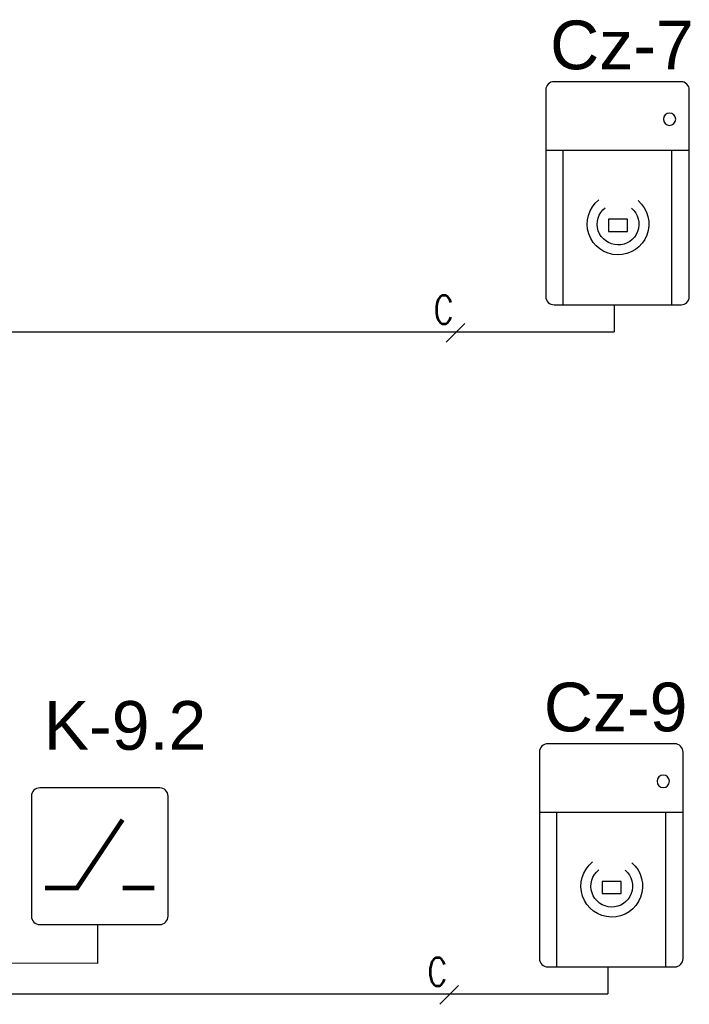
# Model space of a CAD drawing. Header units: millimetres. Extents: x -7023 to 53801, y 9849 to 33561.
# Tile 488 of 537: x 29838 to 30158, y 27356 to 27826. Entities that reach past the tile are written whole.
import ezdxf
from ezdxf.enums import TextEntityAlignment as Align

# ---------------------------------------------------------------- set-up
doc = ezdxf.new("R2010")
doc.units = ezdxf.units.MM
doc.layers.get('0').update_dxf_attribs({"lineweight": 9})
doc.layers.add('IE_SKD', color=6, linetype='Continuous')
doc.layers.add('IE_VSS', color=6, linetype='Continuous')
doc.styles.add('SIMPLEX', font='simplex.shx', dxfattribs={"width": 0.8, "height": 2})
doc.styles.get("Standard").update_dxf_attribs({"font": 'arial.ttf'})

# ---------------------------------------------------------------- blocks, each defined once
blk = doc.blocks.new('AAT_CZYTNIK')
blk.add_lwpolyline([(1, 32.39), (19.45, 32.39, -0.414214), (20.65, 31.19), (20.65, 1.2, -0.414214), (19.45, 0), (1, 0, -0.414214), (-0.2, 1.2), (-0.2, 31.19, -0.414214)], format="xyb", close=True)
for points in [[(-0.2, 22.39), (20.65, 22.39)], [(2.32, 0), (2.32, 22.39)], [(18.13, 0), (18.13, 22.39)]]:
    blk.add_lwpolyline(points)
blk.add_lwpolyline([(8.78, 12.41), (11.54, 12.41), (11.54, 10.65), (8.78, 10.65)], close=True)
blk.add_circle((2.67, 26.94), 0.897)
for radius in [4.48, 3.03]:
    blk.add_arc((10.15, 11.72), radius, 130.5263, 51.5272)
blk = doc.blocks.new('AAT_KONTRKTRON')
blk.add_lwpolyline([(1, -8.27), (18.44, -8.27, 0.414214), (19.64, -7.07), (19.64, 10.37, 0.414214), (18.44, 11.57), (1, 11.57, 0.414214), (-0.2, 10.37), (-0.2, -7.07, 0.414214)], format="xyb", close=True)
at = {"const_width": 0.661}
for points in [[(1.78, -2.98), (6.41, -2.98), (13.03, 6.94)], [(13.03, -2.98), (17.66, -2.98)]]:
    blk.add_lwpolyline(points, dxfattribs=at)

msp = doc.modelspace()

# ---------------------------------------------------------------- linework, layer by layer
at = {"layer": 'IE_SKD', "color": 92}
for p, q in [((30122.39, 27689.59, 1545.47), (30122.39, 27676.75, 1545.47)), ((29484.3, 27676.75, 1545.47), (30122.39, 27676.75, 1545.47)), ((30119.39, 27373.42, 1545.47), (30119.39, 27360.57, 1545.47)), ((29484.98, 27360.57, 1545.47), (30119.39, 27360.57, 1545.47))]:
    msp.add_line(p, q, dxfattribs=at)
at = {"layer": 'IE_SKD', "color": 4}
for p, q in [((29875.61, 27393.72, 346.72), (29875.61, 27375.14, 346.72)), ((29875.61, 27375.14, 346.72), (29485.09, 27375.46, 904.06))]:
    msp.add_line(p, q, dxfattribs=at)
at = {"layer": 'IE_VSS', "color": 92, "elevation": 1202.97}
for points in [[(30042.18, 27671.78), (30051.09, 27680.68)], [(30039.18, 27355.6), (30048.09, 27364.51)]]:
    msp.add_lwpolyline(points, dxfattribs=at)

# ---------------------------------------------------------------- block references
at = {"layer": 'IE_SKD', "yscale": 3.289610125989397, "zscale": 3.289610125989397}
for name, p, xscale in [('AAT_CZYTNIK', (30157.65, 27689.65, 904.41), -3.289610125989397), ('AAT_CZYTNIK', (30154.65, 27373.47, 904.41), -3.289610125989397), ('AAT_KONTRKTRON', (29844.67, 27420.91, 904.41), 3.289610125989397)]:
    msp.add_blockref(name, p, dxfattribs=dict(at, xscale=xscale))

# ---------------------------------------------------------------- texts
at = {"layer": 'IE_SKD', "linetype": 'Continuous'}
for s, p in [('Cz-7', (30091.79, 27825.39, 1545.47)), ('Cz-9', (30088.79, 27509.21, 1545.47)), ('K-9.2', (29849.87, 27500.42, 1545.47))]:
    msp.add_text(s, height=23.27, dxfattribs=at).set_placement(p, align=Align.TOP_LEFT)
at = {"layer": 'IE_VSS', "color": 92, "style": 'SIMPLEX', "width": 0.8}
for p in [(30045.74, 27680.59, 1202.97), (30042.74, 27364.42, 1202.97)]:
    msp.add_text('C', height=13.43, dxfattribs=at).set_placement(p, align=Align.RIGHT)

doc.saveas('drawing.dxf')
